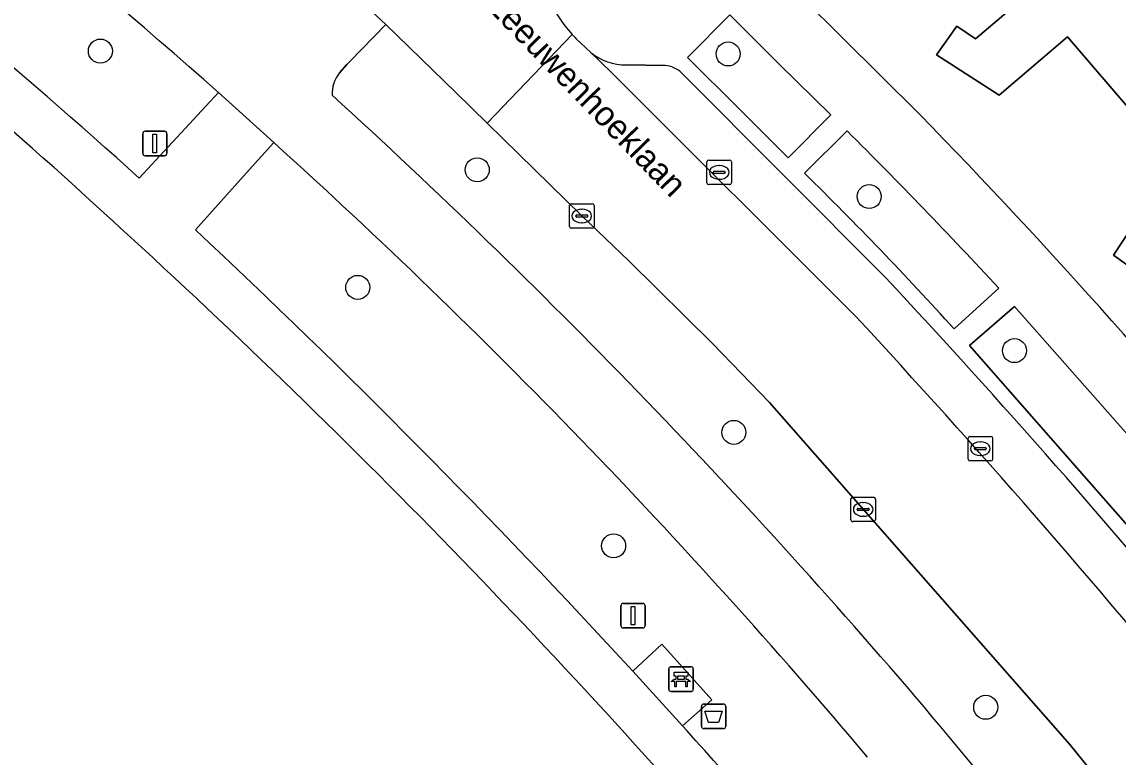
# Model space of a CAD drawing. Extents: x 159888 to 160761, y 384031 to 384750.
# Drawn here: x 160186.63 to 160231.32, y 384371.78 to 384401.75 of the extents above; entities that cross this region are included whole.
import ezdxf

# ---------------------------------------------------------------- set-up
doc = ezdxf.new("R2010")
doc.units = 0
for name, color, linetype in [('IMGEO_Afvalbak', 7, 'Continuous'), ('IMGEO_Bank', 7, 'Continuous'), ('IMGEO_Berm_groen', 7, 'Continuous'), ('IMGEO_Boom', 7, 'Continuous'), ('IMGEO_Erf', 7, 'Continuous'), ('IMGEO_Fietspad_gesloten', 7, 'Continuous'), ('IMGEO_Groenvoorziening', 7, 'Continuous'), ('IMGEO_Kolk', 7, 'Continuous'), ('IMGEO_Lichtmast', 7, 'Continuous'), ('IMGEO_Openbare_ruimte_label', 7, 'Continuous'), ('IMGEO_Pand', 7, 'Continuous'), ('IMGEO_Parkeervlak_open', 7, 'Continuous'), ('IMGEO_Rijbaan_lokaal_open', 7, 'Continuous'), ('IMGEO_Voetpad_halfverhard', 7, 'Continuous'), ('IMGEO_Voetpad_open', 7, 'Continuous')]:
    doc.layers.add(name, color=color, linetype=linetype)

msp = doc.modelspace()

# ---------------------------------------------------------------- linework, layer by layer
at = {"layer": 'IMGEO_Afvalbak'}
for p, q in [((160214.437, 384373.942), (160215.227, 384373.942)), ((160215.227, 384373.942), (160214.437, 384373.942)), ((160214.337, 384373.042), (160214.337, 384373.842)), ((160214.337, 384373.842), (160214.337, 384373.042)), ((160215.327, 384373.842), (160215.327, 384373.042)), ((160215.327, 384373.042), (160215.327, 384373.842)), ((160215.227, 384372.942), (160214.437, 384372.942)), ((160214.437, 384372.942), (160215.227, 384372.942))]:
    msp.add_line(p, q, dxfattribs=at)
msp.add_lwpolyline([(160214.48, 384373.656), (160215.184, 384373.656), (160215.035, 384373.186), (160214.629, 384373.186), (160214.48, 384373.656)], dxfattribs=at)
for centre, start, end in [((160214.437, 384373.842), 90, 180), ((160214.437, 384373.842), 90, 180), ((160215.227, 384373.842), 0, 90), ((160215.227, 384373.842), 360, 90), ((160214.437, 384373.042), 180, 270), ((160214.437, 384373.042), 180, 270), ((160215.227, 384373.042), 270, 0), ((160215.227, 384373.042), 270, 0)]:
    msp.add_arc(centre, 0.1, start, end, dxfattribs=at)
at = {"layer": 'IMGEO_Bank'}
for p, q in [((160213.004, 384374.536), (160213.004, 384375.377)), ((160213.004, 384375.377), (160213.004, 384374.536)), ((160213.079, 384375.461), (160213.92, 384375.461)), ((160213.92, 384375.461), (160213.079, 384375.461)), ((160214.004, 384375.386), (160214.004, 384374.545)), ((160214.004, 384374.545), (160214.004, 384375.386)), ((160213.701, 384374.859), (160213.308, 384374.859)), ((160213.313, 384374.967), (160213.313, 384375.073)), ((160213.357, 384375.073), (160213.357, 384374.967)), ((160213.645, 384375.079), (160213.363, 384375.079)), ((160213.363, 384374.961), (160213.645, 384374.961)), ((160213.651, 384374.967), (160213.651, 384375.073)), ((160213.695, 384375.073), (160213.695, 384374.967)), ((160213.929, 384374.461), (160213.088, 384374.461)), ((160213.088, 384374.461), (160213.929, 384374.461))]:
    msp.add_line(p, q, dxfattribs=at)
for points in [[(160213.307, 384375.079), (160213.221, 384375.079), (160213.221, 384375.24), (160213.784, 384375.24), (160213.784, 384375.079), (160213.701, 384375.079)], [(160213.251, 384374.859), (160213.109, 384374.859), (160213.221, 384374.961), (160213.307, 384374.961)], [(160213.301, 384374.852), (160213.301, 384374.645), (160213.258, 384374.645), (160213.258, 384374.852)], [(160213.701, 384374.961), (160213.784, 384374.961), (160213.896, 384374.859), (160213.757, 384374.859)], [(160213.751, 384374.852), (160213.751, 384374.645), (160213.707, 384374.645), (160213.707, 384374.852)]]:
    msp.add_lwpolyline(points, dxfattribs=at)
for centre, radius, start, end in [((160213.082, 384375.383), 0.0779, 92.4484, 184.2845), ((160213.082, 384375.383), 0.0779, 92.4484, 184.2845), ((160213.926, 384375.383), 0.0779, 2.4484, 94.2845), ((160213.926, 384375.383), 0.0779, 2.4484, 94.2845), ((160213.251, 384374.852), 0.00671, 2.8957, 87.1043), ((160213.308, 384374.852), 0.00671, 92.8957, 177.1043), ((160213.306, 384375.072), 0.00671, 2.8957, 87.1043), ((160213.306, 384374.968), 0.00671, 272.8957, 357.1043), ((160213.363, 384375.072), 0.00671, 92.8957, 177.1043), ((160213.363, 384374.968), 0.00671, 182.8957, 267.1043), ((160213.645, 384375.072), 0.00671, 2.8957, 87.1043), ((160213.645, 384374.968), 0.00671, 272.8957, 357.1043), ((160213.702, 384375.072), 0.00671, 92.8957, 177.1043), ((160213.702, 384374.968), 0.00671, 182.8957, 267.1043), ((160213.7, 384374.852), 0.00671, 2.8957, 87.1043), ((160213.757, 384374.852), 0.00671, 92.8957, 177.1043), ((160213.082, 384374.539), 0.0779, 182.4484, 274.2845), ((160213.082, 384374.539), 0.0779, 182.4484, 274.2845), ((160213.926, 384374.539), 0.0779, 272.4484, 4.2845), ((160213.926, 384374.539), 0.0779, 272.4484, 4.2845)]:
    msp.add_arc(centre, radius, start, end, dxfattribs=at)
at = {"layer": 'IMGEO_Berm_groen'}
for points in [[(160217.106, 384386.23), (160214.807, 384388.628), (160211.385, 384391.997), (160209.459, 384393.839), (160205.606, 384397.619), (160204.338, 384398.863), (160201.47, 384401.642), (160199.997, 384400.132), (160199.885, 384400.017), (160199.586, 384399.679)], [(160191.416, 384395.384), (160193.624, 384397.768), (160194.291, 384398.488), (160194.644, 384398.868)], [(160196.899, 384396.835), (160195.898, 384395.718), (160193.707, 384393.275)], [(160232.965, 384367.821), (160229.358, 384372.29), (160217.106, 384386.23)], [(160211.541, 384375.279), (160212.718, 384376.379), (160214.756, 384374.113), (160213.571, 384373.05)]]:
    msp.add_lwpolyline(points, dxfattribs=at)
for centre, radius, start, end in [((160013.651, 384194.981), 272.633, 48.40418, 53.79383), ((160032.864, 384219.753), 236.611, 47.92581, 52.76489), ((160200.579, 384398.84), 1.3, 139.8032, 183.2138), ((160012.381, 384193.747), 277.425, 40.47548, 47.64714), ((160025.251, 384206.756), 256.111, 40.11751, 47.91695), ((159963.539, 384147.344), 336.837, 42.58563, 46.89627), ((159956.836, 384149.758), 348.241, 34.54418, 40.04879), ((159961.589, 384145.635), 339.43, 40.61355, 42.06641)]:
    msp.add_arc(centre, radius, start, end, dxfattribs=at)
at = {"layer": 'IMGEO_Boom'}
for centre in [(160189.831, 384400.562), (160215.425, 384400.444), (160205.198, 384395.723), (160221.176, 384394.632), (160200.324, 384390.929), (160227.097, 384388.351), (160215.657, 384385.02), (160210.757, 384380.392), (160225.925, 384373.811)]:
    msp.add_circle(centre, 0.489, dxfattribs=at)
at = {"layer": 'IMGEO_Erf'}
msp.add_lwpolyline([(160242.027, 384386.34), (160239.258, 384389.573), (160236.489, 384392.807), (160233.695, 384390.414), (160231.142, 384392.248), (160231.874, 384393.353), (160232.674, 384392.788), (160234.835, 384394.639), (160232.048, 384397.893), (160229.261, 384401.148), (160226.47, 384398.758), (160223.915, 384400.407), (160224.746, 384401.572), (160225.516, 384401.057), (160227.729, 384402.952), (160224.921, 384406.231), (160222.112, 384409.511), (160219.269, 384407.076), (160216.817, 384408.667), (160215.325, 384405.834), (160223.225, 384397.993)], dxfattribs=at)
msp.add_arc((160022.988, 384203.662), 279.033, 39.41659, 44.14248, dxfattribs=at)
at = {"layer": 'IMGEO_Fietspad_gesloten'}
for points in [[(160199.586, 384399.679), (160199.885, 384400.017), (160199.997, 384400.132), (160201.47, 384401.642), (160199.056, 384403.906), (160197.487, 384402.576), (160197.359, 384402.462), (160197.043, 384402.182)], [(160194.644, 384398.868), (160196.899, 384396.835)]]:
    msp.add_lwpolyline(points, dxfattribs=at)
for centre, radius, start, end in [((160013.651, 384194.981), 272.633, 48.40418, 53.79383), ((160200.579, 384398.84), 1.3, 139.8032, 183.2138), ((160012.381, 384193.747), 277.425, 40.47548, 47.64714), ((160025.251, 384206.756), 256.111, 40.11751, 47.91695), ((159956.836, 384149.758), 348.241, 34.54418, 40.04879)]:
    msp.add_arc(centre, radius, start, end, dxfattribs=at)
at = {"layer": 'IMGEO_Groenvoorziening'}
for points in [[(160215.488, 384402.035), (160213.768, 384400.303), (160215.875, 384398.205), (160217.874, 384396.207), (160219.615, 384397.963), (160217.522, 384400.008)], [(160227.106, 384390.153), (160225.267, 384388.561), (160232.388, 384380.442), (160234.273, 384382.022)]]:
    msp.add_lwpolyline(points, close=True, dxfattribs=at)
for points in [[(160220.272, 384397.306), (160218.543, 384395.58)], [(160190.621, 384393.375), (160190.365, 384393.608), (160190.109, 384393.84)], [(160224.634, 384389.239), (160226.456, 384390.891)]]:
    msp.add_lwpolyline(points, dxfattribs=at)
for centre, radius, start, end in [((160066.785, 384260.488), 181.636, 47.23732, 53.15076), ((160077.49, 384253.478), 202.665, 42.68998, 45.20924), ((160110.822, 384286.01), 153.654, 42.20843, 45.48751), ((159980.908, 384163.386), 311.247, 40.47955, 47.64022)]:
    msp.add_arc(centre, radius, start, end, dxfattribs=at)
at = {"layer": 'IMGEO_Kolk'}
for p, q in [((160214.56, 384395.191), (160214.56, 384396.043)), ((160214.635, 384396.117), (160215.487, 384396.117)), ((160215.048, 384395.897), (160215.073, 384395.897)), ((160215.561, 384396.043), (160215.561, 384395.191)), ((160214.819, 384395.611), (160214.819, 384395.623)), ((160215.257, 384395.574), (160214.859, 384395.574)), ((160214.862, 384395.66), (160215.26, 384395.66)), ((160215.071, 384395.337), (160215.046, 384395.337)), ((160215.303, 384395.623), (160215.303, 384395.611)), ((160215.487, 384395.117), (160214.635, 384395.117)), ((160208.958, 384393.413), (160208.958, 384394.265)), ((160209.033, 384394.339), (160209.885, 384394.339)), ((160209.446, 384394.119), (160209.471, 384394.119)), ((160209.959, 384394.265), (160209.959, 384393.413)), ((160209.217, 384393.833), (160209.217, 384393.845)), ((160209.655, 384393.796), (160209.257, 384393.796)), ((160209.26, 384393.882), (160209.658, 384393.882)), ((160209.469, 384393.559), (160209.444, 384393.559)), ((160209.701, 384393.845), (160209.701, 384393.833)), ((160209.885, 384393.339), (160209.033, 384393.339)), ((160225.208, 384383.93), (160225.208, 384384.782)), ((160225.283, 384384.856), (160226.135, 384384.856)), ((160225.696, 384384.636), (160225.721, 384384.636)), ((160226.209, 384384.782), (160226.209, 384383.93)), ((160225.467, 384384.35), (160225.467, 384384.362)), ((160225.905, 384384.313), (160225.507, 384384.313)), ((160225.51, 384384.399), (160225.908, 384384.399)), ((160225.951, 384384.362), (160225.951, 384384.35)), ((160226.135, 384383.856), (160225.283, 384383.856)), ((160225.719, 384384.076), (160225.694, 384384.076)), ((160220.504, 384382.379), (160221.356, 384382.379)), ((160220.429, 384381.453), (160220.429, 384382.305)), ((160220.917, 384382.159), (160220.942, 384382.159)), ((160221.43, 384382.305), (160221.43, 384381.453)), ((160220.688, 384381.873), (160220.688, 384381.885)), ((160221.126, 384381.836), (160220.728, 384381.836)), ((160220.731, 384381.922), (160221.129, 384381.922)), ((160220.94, 384381.599), (160220.915, 384381.599)), ((160221.172, 384381.885), (160221.172, 384381.873)), ((160221.356, 384381.379), (160220.504, 384381.379))]:
    msp.add_line(p, q, dxfattribs=at)
for points in [[(160214.56, 384395.191), (160214.56, 384396.043)], [(160214.635, 384396.117), (160215.487, 384396.117)], [(160215.561, 384396.043), (160215.561, 384395.191)], [(160215.487, 384395.117), (160214.635, 384395.117)], [(160208.958, 384393.413), (160208.958, 384394.265)], [(160209.033, 384394.339), (160209.885, 384394.339)], [(160209.959, 384394.265), (160209.959, 384393.413)], [(160209.885, 384393.339), (160209.033, 384393.339)], [(160225.208, 384383.93), (160225.208, 384384.782)], [(160225.283, 384384.856), (160226.135, 384384.856)], [(160226.209, 384384.782), (160226.209, 384383.93)], [(160226.135, 384383.856), (160225.283, 384383.856)], [(160220.504, 384382.379), (160221.356, 384382.379)], [(160220.429, 384381.453), (160220.429, 384382.305)], [(160221.43, 384382.305), (160221.43, 384381.453)], [(160221.356, 384381.379), (160220.504, 384381.379)]]:
    msp.add_lwpolyline(points, dxfattribs=at)
for centre, radius, start, end in [((160214.637, 384396.041), 0.0765, 91.552, 178.448), ((160214.637, 384396.041), 0.0765, 91.552, 178.448), ((160215.485, 384396.041), 0.0765, 1.552, 88.448), ((160215.485, 384396.041), 0.0765, 1.552, 88.448), ((160214.859, 384395.62), 0.0403, 85.8775, 175.7526), ((160214.856, 384395.61), 0.0366, 178.938, 274.7102), ((160215.26, 384395.617), 0.043, 264.8664, 352.4533), ((160215.264, 384395.622), 0.0386, 1.7309, 96.639), ((160214.637, 384395.193), 0.0765, 181.552, 268.448), ((160214.637, 384395.193), 0.0765, 181.552, 268.448), ((160215.485, 384395.193), 0.0765, 271.552, 358.448), ((160215.485, 384395.193), 0.0765, 271.552, 358.448), ((160209.035, 384394.263), 0.0765, 91.552, 178.448), ((160209.035, 384394.263), 0.0765, 91.552, 178.448), ((160209.883, 384394.263), 0.0765, 1.552, 88.448), ((160209.883, 384394.263), 0.0765, 1.552, 88.448), ((160209.257, 384393.842), 0.0403, 85.8775, 175.7526), ((160209.254, 384393.832), 0.0366, 178.938, 274.7102), ((160209.658, 384393.839), 0.043, 264.8664, 352.4533), ((160209.662, 384393.844), 0.0386, 1.7309, 96.639), ((160209.035, 384393.415), 0.0765, 181.552, 268.448), ((160209.035, 384393.415), 0.0765, 181.552, 268.448), ((160209.883, 384393.415), 0.0765, 271.552, 358.448), ((160209.883, 384393.415), 0.0765, 271.552, 358.448), ((160225.285, 384384.78), 0.0765, 91.552, 178.448), ((160225.285, 384384.78), 0.0765, 91.552, 178.448), ((160226.133, 384384.78), 0.0765, 1.552, 88.448), ((160226.133, 384384.78), 0.0765, 1.552, 88.448), ((160225.507, 384384.359), 0.0403, 85.8775, 175.7526), ((160225.504, 384384.349), 0.0366, 178.938, 274.7102), ((160225.908, 384384.356), 0.043, 264.8664, 352.4533), ((160225.912, 384384.361), 0.0386, 1.7309, 96.639), ((160225.285, 384383.932), 0.0765, 181.552, 268.448), ((160225.285, 384383.932), 0.0765, 181.552, 268.448), ((160226.133, 384383.932), 0.0765, 271.552, 358.448), ((160226.133, 384383.932), 0.0765, 271.552, 358.448), ((160220.506, 384382.303), 0.0765, 91.552, 178.448), ((160220.506, 384382.303), 0.0765, 91.552, 178.448), ((160221.354, 384382.303), 0.0765, 1.552, 88.448), ((160221.354, 384382.303), 0.0765, 1.552, 88.448), ((160220.728, 384381.882), 0.0403, 85.8775, 175.7526), ((160220.725, 384381.872), 0.0366, 178.938, 274.7102), ((160221.129, 384381.879), 0.043, 264.8664, 352.4533), ((160221.133, 384381.884), 0.0386, 1.7309, 96.639), ((160220.506, 384381.455), 0.0765, 181.552, 268.448), ((160220.506, 384381.455), 0.0765, 181.552, 268.448), ((160221.354, 384381.455), 0.0765, 271.552, 358.448), ((160221.354, 384381.455), 0.0765, 271.552, 358.448)]:
    msp.add_arc(centre, radius, start, end, dxfattribs=at)
for centre, major_axis, ratio, start_param, end_param in [((160215.047, 384395.617), (-0.387, 0.002), 0.722429, 4.712389, 7.853982), ((160215.072, 384395.617), (-0.39, 0.002), 0.717154, 1.570796, 4.712389), ((160209.445, 384393.839), (-0.387, 0.002), 0.722429, 4.712389, 7.853982), ((160209.47, 384393.839), (-0.39, 0.002), 0.717154, 1.570796, 4.712389), ((160225.695, 384384.356), (-0.387, 0.002), 0.722429, 4.712389, 7.853982), ((160225.72, 384384.356), (-0.39, 0.002), 0.717154, 1.570796, 4.712389), ((160220.916, 384381.879), (-0.387, 0.002), 0.722429, 4.712389, 7.853982), ((160220.941, 384381.879), (-0.39, 0.002), 0.717154, 1.570796, 4.712389)]:
    msp.add_ellipse(centre, major_axis=major_axis, ratio=ratio, start_param=start_param, end_param=end_param, dxfattribs=at)
at = {"layer": 'IMGEO_Lichtmast'}
for p, q in [((160191.557, 384396.394), (160191.557, 384397.194)), ((160191.557, 384397.194), (160191.557, 384396.394)), ((160191.657, 384397.294), (160192.447, 384397.294)), ((160192.447, 384397.294), (160191.657, 384397.294)), ((160192.547, 384397.194), (160192.547, 384396.394)), ((160192.547, 384396.394), (160192.547, 384397.194)), ((160192.447, 384396.294), (160191.657, 384396.294)), ((160191.657, 384396.294), (160192.447, 384396.294)), ((160211.053, 384377.145), (160211.053, 384377.945)), ((160211.053, 384377.945), (160211.053, 384377.145)), ((160211.153, 384378.045), (160211.943, 384378.045)), ((160211.943, 384378.045), (160211.153, 384378.045)), ((160212.043, 384377.945), (160212.043, 384377.145)), ((160212.043, 384377.145), (160212.043, 384377.945)), ((160211.943, 384377.045), (160211.153, 384377.045)), ((160211.153, 384377.045), (160211.943, 384377.045))]:
    msp.add_line(p, q, dxfattribs=at)
for points in [[(160191.977, 384397.169), (160192.127, 384397.169), (160192.127, 384396.419), (160191.977, 384396.419), (160191.977, 384397.169)], [(160211.473, 384377.92), (160211.623, 384377.92), (160211.623, 384377.17), (160211.473, 384377.17), (160211.473, 384377.92)]]:
    msp.add_lwpolyline(points, dxfattribs=at)
for centre, start, end in [((160191.657, 384397.194), 90, 180), ((160191.657, 384397.194), 90, 180), ((160192.447, 384397.194), 0, 90), ((160192.447, 384397.194), 360, 90), ((160191.657, 384396.394), 180, 270), ((160191.657, 384396.394), 180, 270), ((160192.447, 384396.394), 270, 0), ((160192.447, 384396.394), 270, 0), ((160211.153, 384377.945), 90, 180), ((160211.153, 384377.945), 90, 180), ((160211.943, 384377.945), 0, 90), ((160211.943, 384377.945), 360, 90), ((160211.153, 384377.145), 180, 270), ((160211.153, 384377.145), 180, 270), ((160211.943, 384377.145), 270, 0), ((160211.943, 384377.145), 270, 0)]:
    msp.add_arc(centre, 0.1, start, end, dxfattribs=at)
at = {"layer": 'IMGEO_Pand'}
for points in [[(160234.703, 384407.684), (160235.539, 384408.4), (160233.86, 384410.36), (160233.024, 384409.644), (160231.281, 384411.679), (160224.921, 384406.231), (160227.729, 384402.952), (160225.516, 384401.057), (160224.746, 384401.572), (160223.915, 384400.407), (160226.47, 384398.758), (160229.261, 384401.148), (160232.048, 384397.893), (160238.416, 384403.347)], [(160245.577, 384394.985), (160241.863, 384399.321), (160242.7, 384400.038), (160241.021, 384401.998), (160240.185, 384401.282), (160238.416, 384403.347), (160232.048, 384397.893), (160234.835, 384394.639), (160232.674, 384392.788), (160231.874, 384393.353), (160231.142, 384392.248), (160233.695, 384390.414), (160236.489, 384392.807), (160239.258, 384389.573)]]:
    msp.add_lwpolyline(points, close=True, dxfattribs=at)
at = {"layer": 'IMGEO_Parkeervlak_open'}
for points in [[(160209.826, 384400.498), (160210.66, 384399.705), (160220.611, 384389.761)], [(160212.855, 384399.969), (160211.271, 384399.999)], [(160221.846, 384391.326), (160213.524, 384399.675)]]:
    msp.add_lwpolyline(points, dxfattribs=at)
for centre, radius, start, end in [((160211.258, 384402.303), 2.304, 231.5748, 270.3226), ((160212.783, 384398.897), 1.074, 46.3869, 86.1658), ((159969.953, 384156.223), 344.563, 36.14699, 43.0255), ((159959.248, 384147.319), 356.495, 35.83006, 42.84924)]:
    msp.add_arc(centre, radius, start, end, dxfattribs=at)
at = {"layer": 'IMGEO_Rijbaan_lokaal_open'}
for points in [[(160197.918, 384411.586), (160197.493, 384411.067), (160194.701, 384407.79), (160199.056, 384403.906), (160201.47, 384401.642), (160204.338, 384398.863), (160205.606, 384397.619), (160209.066, 384401.235)], [(160209.066, 384401.235), (160205.606, 384397.619), (160209.459, 384393.839), (160211.385, 384391.997), (160214.807, 384388.628), (160217.106, 384386.23), (160229.358, 384372.29), (160232.965, 384367.821)], [(160220.611, 384389.761), (160210.66, 384399.705), (160209.826, 384400.498), (160209.222, 384401.07)]]:
    msp.add_lwpolyline(points, dxfattribs=at)
for centre, radius, start, end in [((160213.184, 384404.963), 5.555, 146.6043, 222.1595), ((160213.52, 384405.29), 6.023, 222.3139, 224.4741), ((159959.248, 384147.319), 356.495, 35.83006, 42.84924)]:
    msp.add_arc(centre, radius, start, end, dxfattribs=at)
at = {"layer": 'IMGEO_Voetpad_halfverhard'}
for points in [[(160193.707, 384393.275), (160195.898, 384395.718), (160196.899, 384396.835), (160194.644, 384398.868), (160194.291, 384398.488), (160193.624, 384397.768), (160191.416, 384395.384)], [(160190.109, 384393.84), (160190.365, 384393.608), (160190.621, 384393.375)], [(160213.571, 384373.05), (160211.541, 384375.279)]]:
    msp.add_lwpolyline(points, dxfattribs=at)
for centre, radius, start, end in [((160032.864, 384219.753), 236.611, 47.92581, 52.76489), ((160066.785, 384260.488), 181.636, 47.23732, 53.15076), ((159980.908, 384163.386), 311.247, 40.47955, 47.64022), ((159963.539, 384147.344), 336.837, 42.58563, 46.89627), ((159961.589, 384145.635), 339.43, 40.61355, 42.06641)]:
    msp.add_arc(centre, radius, start, end, dxfattribs=at)
at = {"layer": 'IMGEO_Voetpad_open'}
for points in [[(160223.225, 384397.993), (160215.325, 384405.834), (160216.817, 384408.667), (160217.838, 384410.06), (160218.384, 384409.423), (160220.568, 384411.293), (160217.651, 384414.7), (160217.089, 384415.365), (160213.571, 384412.417), (160211.065, 384410.222), (160210.625, 384409.781), (160208.546, 384408.021)], [(160209.222, 384401.07), (160209.826, 384400.498)], [(160211.271, 384399.999), (160212.855, 384399.969)], [(160213.524, 384399.675), (160221.846, 384391.326)], [(160218.543, 384395.58), (160220.272, 384397.306)], [(160226.456, 384390.891), (160224.634, 384389.239)]]:
    msp.add_lwpolyline(points, dxfattribs=at)
for points in [[(160217.874, 384396.207), (160215.875, 384398.205), (160213.768, 384400.303), (160215.488, 384402.035), (160217.522, 384400.008), (160219.615, 384397.963)], [(160232.388, 384380.442), (160225.267, 384388.561), (160227.106, 384390.153), (160234.273, 384382.022)], [(160212.718, 384376.379), (160211.541, 384375.279), (160213.571, 384373.05), (160214.756, 384374.113)]]:
    msp.add_lwpolyline(points, close=True, dxfattribs=at)
for centre, radius, start, end in [((160213.184, 384404.963), 5.555, 146.6043, 222.1595), ((160213.52, 384405.29), 6.023, 222.3139, 224.4741), ((160211.258, 384402.303), 2.304, 231.5748, 270.3226), ((160212.783, 384398.897), 1.074, 46.3869, 86.1658), ((160022.988, 384203.662), 279.033, 39.41659, 44.14248), ((160077.49, 384253.478), 202.665, 42.68998, 45.20924), ((160110.822, 384286.01), 153.654, 42.20843, 45.48751), ((159969.953, 384156.223), 344.563, 36.14699, 43.0255)]:
    msp.add_arc(centre, radius, start, end, dxfattribs=at)

# ---------------------------------------------------------------- texts
at = {"layer": 'IMGEO_Openbare_ruimte_label'}
msp.add_text('Antony van Leeuwenhoeklaan', height=1, rotation=314.1086, dxfattribs=at).set_placement((160200.632, 384407.405))

doc.saveas('drawing.dxf')
